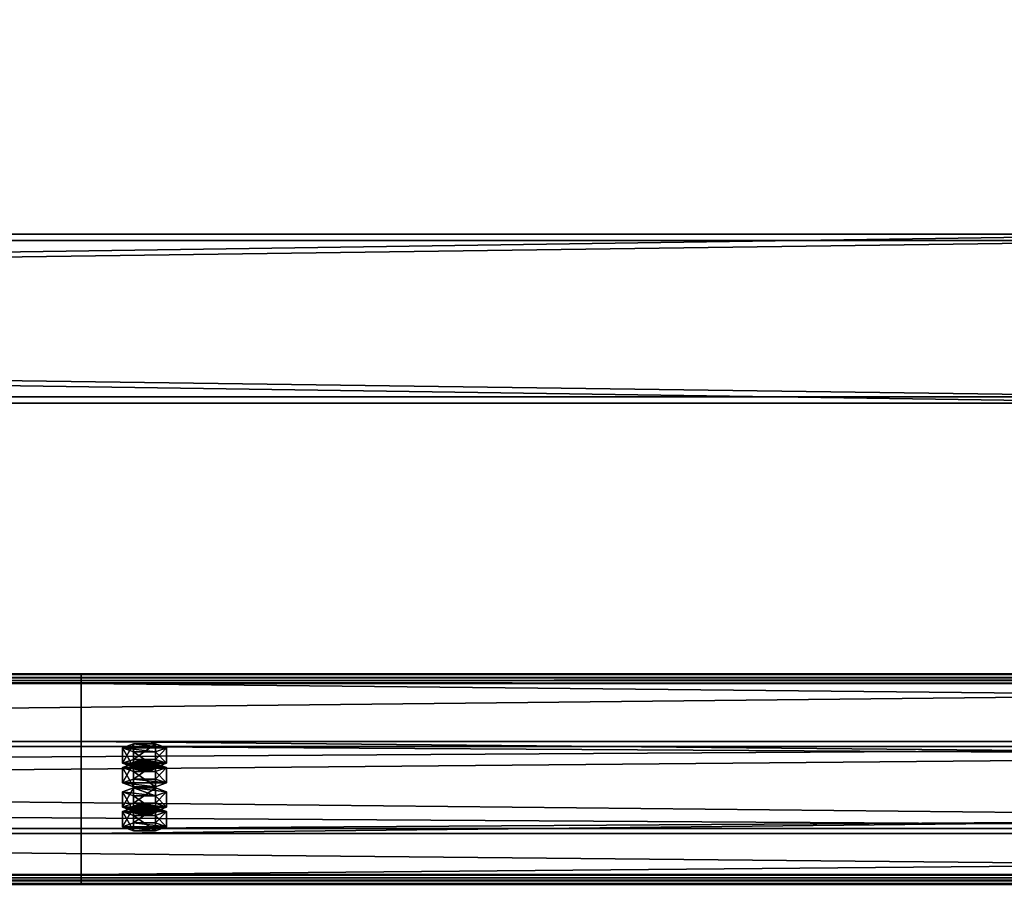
# Model space of a CAD drawing. Header units: millimetres. Extents: x -333 to 67333, y -930 to 39730.
# Tile 306 of 656: x 16071 to 16537, y 2774 to 3192. Entities that reach past the tile are written whole.
import ezdxf

# ---------------------------------------------------------------- set-up
doc = ezdxf.new("R2010")
doc.units = ezdxf.units.MM
for name, color, linetype in [('13', 7, 'Continuous'), ('3', 7, 'Continuous'), ('8', 7, 'Continuous'), ('95', 7, 'Continuous')]:
    doc.layers.add(name, color=color, linetype=linetype)

msp = doc.modelspace()

# ---------------------------------------------------------------- meshes
at = {"layer": '13', "color": 30}
mesh = msp.add_polyface(dxfattribs=at)
corners = [(17300.01, 2878.91, 4044.21), (17300.01, 2806.52, 4028.82), (10500.01, 2806.52, 4028.82), (10500.01, 2878.91, 4044.21), (17300.01, 2847.69, 3835.15), (10500.01, 2847.69, 3835.15), (17300.01, 2787.04, 3822.26), (10500.01, 2787.04, 3822.26), (17300.01, 2784.34, 3834.98), (10500.01, 2784.34, 3834.98), (17300.01, 2782.39, 3834.56), (10500.01, 2782.39, 3834.56), (17300.01, 2785.5, 3819.89), (10500.01, 2785.5, 3819.89), (17300.01, 2850.06, 3833.61), (10500.01, 2850.06, 3833.61), (17300.01, 2808.9, 4027.28), (10500.01, 2808.9, 4027.28), (17300.01, 2877.37, 4041.84), (10500.01, 2877.37, 4041.84), (17300.01, 2880.07, 4029.12), (10500.01, 2880.07, 4029.12), (17300.01, 2882.03, 4029.54), (10500.01, 2882.03, 4029.54)]
mesh.append_faces([[corners[k] for k in face] for face in [(0, 2, 3, 3), (1, 5, 2, 2), (4, 7, 5, 5), (6, 9, 7, 7), (8, 11, 9, 9), (10, 13, 11, 11), (12, 15, 13, 13), (14, 17, 15, 15), (16, 19, 17, 17), (18, 21, 19, 19), (20, 23, 21, 21), (22, 3, 23, 23), (20, 0, 22, 22), (8, 12, 10, 10), (3, 21, 23, 23), (11, 7, 9, 9)]], dxfattribs={"vtx0": -1, "color": 30})
mesh.append_faces([[corners[k] for k in face] for face in [(1, 16, 4, 4), (16, 0, 18, 18), (18, 0, 20, 20), (12, 6, 14, 14), (14, 4, 16, 16), (21, 3, 19, 19), (19, 2, 17, 17), (15, 5, 13, 13), (13, 7, 11, 11)]], dxfattribs={"vtx0": -1, "vtx1": -1, "color": 30})
mesh.append_faces([[corners[k] for k in face] for face in [(16, 1, 0, 0), (12, 8, 6, 6), (14, 6, 4, 4), (19, 3, 2, 2), (17, 2, 5, 5), (5, 15, 17, 17), (13, 5, 7, 7)]], dxfattribs={"vtx0": -1, "vtx2": -1, "vtx3": -1, "color": 30})
mesh.append_faces([[corners[k] for k in face] for face in [(0, 1, 2, 2), (1, 4, 5, 5), (4, 6, 7, 7), (6, 8, 9, 9), (8, 10, 11, 11), (10, 12, 13, 13), (12, 14, 15, 15), (14, 16, 17, 17), (16, 18, 19, 19), (18, 20, 21, 21), (20, 22, 23, 23), (22, 0, 3, 3)]], dxfattribs={"vtx2": -1, "vtx3": -1, "color": 30})
mesh = msp.add_polyface(dxfattribs=at)
corners = [(22900.01, 2878.91, 4044.21), (22900.01, 2806.52, 4028.82), (16100.01, 2806.52, 4028.82), (16100.01, 2878.91, 4044.21), (22900.01, 2847.69, 3835.15), (16100.01, 2847.69, 3835.15), (22900.01, 2787.04, 3822.26), (16100.01, 2787.04, 3822.26), (22900.01, 2784.34, 3834.98), (16100.01, 2784.34, 3834.98), (22900.01, 2782.39, 3834.56), (16100.01, 2782.39, 3834.56), (22900.01, 2785.5, 3819.89), (16100.01, 2785.5, 3819.89), (22900.01, 2850.06, 3833.61), (16100.01, 2850.06, 3833.61), (22900.01, 2808.9, 4027.28), (16100.01, 2808.9, 4027.28), (22900.01, 2877.37, 4041.84), (16100.01, 2877.37, 4041.84), (22900.01, 2880.07, 4029.12), (16100.01, 2880.07, 4029.12), (22900.01, 2882.03, 4029.54), (16100.01, 2882.03, 4029.54)]
mesh.append_faces([[corners[k] for k in face] for face in [(0, 2, 3, 3), (1, 5, 2, 2), (4, 7, 5, 5), (6, 9, 7, 7), (8, 11, 9, 9), (10, 13, 11, 11), (12, 15, 13, 13), (14, 17, 15, 15), (16, 19, 17, 17), (18, 21, 19, 19), (20, 23, 21, 21), (22, 3, 23, 23), (20, 0, 22, 22), (8, 12, 10, 10), (3, 21, 23, 23), (11, 7, 9, 9)]], dxfattribs={"vtx0": -1, "color": 30})
mesh.append_faces([[corners[k] for k in face] for face in [(1, 16, 4, 4), (16, 0, 18, 18), (18, 0, 20, 20), (12, 6, 14, 14), (14, 4, 16, 16), (21, 3, 19, 19), (19, 2, 17, 17), (15, 5, 13, 13), (13, 7, 11, 11)]], dxfattribs={"vtx0": -1, "vtx1": -1, "color": 30})
mesh.append_faces([[corners[k] for k in face] for face in [(16, 1, 0, 0), (12, 8, 6, 6), (14, 6, 4, 4), (19, 3, 2, 2), (17, 2, 5, 5), (5, 15, 17, 17), (13, 5, 7, 7)]], dxfattribs={"vtx0": -1, "vtx2": -1, "vtx3": -1, "color": 30})
mesh.append_faces([[corners[k] for k in face] for face in [(0, 1, 2, 2), (1, 4, 5, 5), (4, 6, 7, 7), (6, 8, 9, 9), (8, 10, 11, 11), (10, 12, 13, 13), (12, 14, 15, 15), (14, 16, 17, 17), (16, 18, 19, 19), (18, 20, 21, 21), (20, 22, 23, 23), (22, 0, 3, 3)]], dxfattribs={"vtx2": -1, "vtx3": -1, "color": 30})
at = {"layer": '3', "color": 91}
mesh = msp.add_polyface(dxfattribs=at)
corners = [(16640, 3087, 2983), (16640, 3013, 2983), (11160, 3013, 2983), (11160, 3087, 2983), (16640, 3013, 3057), (11160, 3013, 3057), (16640, 3087, 3057), (11160, 3087, 3057), (16640, 3090, 2980), (16640, 3090, 3060), (11160, 3090, 3060), (11160, 3090, 2980), (16640, 3010, 3060), (11160, 3010, 3060), (16640, 3010, 2980), (11160, 3010, 2980)]
mesh.append_faces([[corners[k] for k in face] for face in [(0, 2, 3, 3), (1, 5, 2, 2), (4, 7, 5, 5), (6, 3, 7, 7), (8, 10, 11, 11), (9, 13, 10, 10), (12, 15, 13, 13), (14, 11, 15, 15)]], dxfattribs={"vtx0": -1, "color": 91})
mesh.append_faces([[corners[k] for k in face] for face in [(9, 6, 12, 12), (6, 8, 0, 0), (0, 8, 1, 1), (12, 4, 14, 14), (4, 12, 6, 6), (14, 1, 8, 8), (11, 3, 15, 15), (3, 10, 7, 7), (7, 10, 5, 5), (15, 2, 13, 13), (2, 15, 3, 3), (13, 5, 10, 10)]], dxfattribs={"vtx0": -1, "vtx1": -1, "color": 91})
mesh.append_faces([[corners[k] for k in face] for face in [(6, 9, 8, 8), (14, 4, 1, 1), (3, 11, 10, 10), (13, 2, 5, 5)]], dxfattribs={"vtx0": -1, "vtx2": -1, "vtx3": -1, "color": 91})
mesh.append_faces([[corners[k] for k in face] for face in [(0, 1, 2, 2), (1, 4, 5, 5), (4, 6, 7, 7), (6, 0, 3, 3), (8, 9, 10, 10), (9, 12, 13, 13), (12, 14, 15, 15), (14, 8, 11, 11)]], dxfattribs={"vtx2": -1, "vtx3": -1, "color": 91})
at = {"layer": '8', "color": 253}
mesh = msp.add_polyface(dxfattribs=at)
corners = [(16527.93, 397.05, 3192.64), (16493.76, 356.15, 3183.94), (11406.72, 4423.29, 4048.41), (11440.89, 4464.19, 4057.11), (16493.76, 340.77, 3256.33), (11406.72, 4407.91, 4120.8), (16527.93, 381.67, 3265.02), (11440.89, 4448.81, 4129.49), (16529.83, 399.95, 3190.18), (16529.83, 383.31, 3268.44), (11442.79, 4450.45, 4132.91), (11442.79, 4467.09, 4054.65), (16491.86, 337.87, 3258.78), (11404.82, 4405.01, 4123.25), (16491.86, 354.51, 3180.53), (11404.82, 4421.65, 4045)]
mesh.append_faces([[corners[k] for k in face] for face in [(0, 2, 3, 3), (1, 5, 2, 2), (4, 7, 5, 5), (6, 3, 7, 7), (8, 10, 11, 11), (9, 13, 10, 10), (12, 15, 13, 13), (14, 11, 15, 15)]], dxfattribs={"vtx0": -1, "color": 253})
mesh.append_faces([[corners[k] for k in face] for face in [(9, 6, 12, 12), (6, 8, 0, 0), (0, 8, 1, 1), (12, 4, 14, 14), (4, 12, 6, 6), (14, 1, 8, 8), (3, 10, 7, 7), (7, 10, 5, 5), (15, 2, 13, 13)]], dxfattribs={"vtx0": -1, "vtx1": -1, "color": 253})
mesh.append_faces([[corners[k] for k in face] for face in [(6, 9, 8, 8), (14, 4, 1, 1), (11, 3, 2, 2), (3, 11, 10, 10), (5, 10, 13, 13), (2, 15, 11, 11), (13, 2, 5, 5)]], dxfattribs={"vtx0": -1, "vtx2": -1, "vtx3": -1, "color": 253})
mesh.append_faces([[corners[k] for k in face] for face in [(0, 1, 2, 2), (1, 4, 5, 5), (4, 6, 7, 7), (6, 0, 3, 3), (8, 9, 10, 10), (9, 12, 13, 13), (12, 14, 15, 15), (14, 8, 11, 11)]], dxfattribs={"vtx2": -1, "vtx3": -1, "color": 253})
at = {"layer": '95', "color": 20}
mesh = msp.add_polyface(dxfattribs=at)
corners = [(16124.01, 2816.92, 3979.92), (16124.81, 2817.54, 3976.98), (16124.81, 2819.5, 3977.4), (16124.01, 2818.88, 3980.33), (16127.01, 2818, 3974.83), (16127.01, 2819.96, 3975.25), (16130.01, 2818.17, 3974.05), (16130.01, 2820.12, 3974.46), (16133.01, 2818, 3974.83), (16133.01, 2819.96, 3975.25), (16135.21, 2817.54, 3976.98), (16135.21, 2819.5, 3977.4), (16136.01, 2816.92, 3979.92), (16136.01, 2818.88, 3980.33), (16135.21, 2816.3, 3982.85), (16135.21, 2818.25, 3983.27), (16133.01, 2815.84, 3985), (16133.01, 2817.8, 3985.42), (16130.01, 2815.67, 3985.79), (16130.01, 2817.63, 3986.2), (16127.01, 2815.84, 3985), (16127.01, 2817.8, 3985.42), (16124.81, 2816.3, 3982.85), (16124.81, 2818.25, 3983.27), (16119.62, 2818.88, 3980.33), (16124.81, 2820.75, 3971.53), (16124.81, 2828.08, 3973.09), (16119.62, 2826.21, 3981.89), (16135.21, 2820.75, 3971.53), (16135.21, 2828.08, 3973.09), (16140.4, 2818.88, 3980.33), (16140.4, 2826.21, 3981.89), (16135.21, 2817, 3989.14), (16135.21, 2824.34, 3990.7), (16124.81, 2817, 3989.14), (16124.81, 2824.34, 3990.7), (16119.62, 2809.58, 3978.36), (16124.81, 2811.45, 3969.55), (16124.81, 2818.79, 3971.11), (16119.62, 2816.92, 3979.92), (16135.21, 2811.45, 3969.55), (16135.21, 2818.79, 3971.11), (16140.4, 2809.58, 3978.36), (16140.4, 2816.92, 3979.92), (16135.21, 2807.71, 3987.16), (16135.21, 2815.05, 3988.72), (16124.81, 2807.71, 3987.16), (16124.81, 2815.05, 3988.72), (16124.01, 2837.71, 3882.1), (16124.81, 2838.33, 3879.17), (16124.81, 2840.29, 3879.58), (16124.01, 2839.67, 3882.52), (16127.01, 2838.79, 3877.02), (16127.01, 2840.75, 3877.44), (16130.01, 2838.96, 3876.23), (16130.01, 2840.91, 3876.65), (16133.01, 2838.79, 3877.02), (16133.01, 2840.75, 3877.44), (16135.21, 2838.33, 3879.17), (16135.21, 2840.29, 3879.58), (16136.01, 2837.71, 3882.1), (16136.01, 2839.67, 3882.52), (16135.21, 2837.09, 3885.04), (16135.21, 2839.04, 3885.45), (16133.01, 2836.63, 3887.19), (16133.01, 2838.59, 3887.6), (16130.01, 2836.46, 3887.97), (16130.01, 2838.42, 3888.39), (16127.01, 2836.63, 3887.19), (16127.01, 2838.59, 3887.6), (16124.81, 2837.09, 3885.04), (16124.81, 2839.04, 3885.45), (16119.62, 2839.67, 3882.52), (16124.81, 2841.54, 3873.71), (16124.81, 2848.87, 3875.27), (16119.62, 2847, 3884.08), (16135.21, 2841.54, 3873.71), (16135.21, 2848.87, 3875.27), (16140.4, 2839.67, 3882.52), (16140.4, 2847, 3884.08), (16135.21, 2837.8, 3891.32), (16135.21, 2845.13, 3892.88), (16124.81, 2837.8, 3891.32), (16124.81, 2845.13, 3892.88), (16119.62, 2830.37, 3880.54), (16124.81, 2832.25, 3871.74), (16124.81, 2839.58, 3873.3), (16119.62, 2837.71, 3882.1), (16135.21, 2832.25, 3871.74), (16135.21, 2839.58, 3873.3), (16140.4, 2830.37, 3880.54), (16140.4, 2837.71, 3882.1), (16135.21, 2828.5, 3889.35), (16135.21, 2835.84, 3890.91), (16124.81, 2828.5, 3889.35), (16124.81, 2835.84, 3890.91)]
mesh.append_faces([[corners[k] for k in face] for face in [(0, 2, 3, 3), (1, 5, 2, 2), (4, 7, 5, 5), (6, 9, 7, 7), (8, 11, 9, 9), (10, 13, 11, 11), (12, 15, 13, 13), (14, 17, 15, 15), (16, 19, 17, 17), (18, 21, 19, 19), (20, 23, 21, 21), (22, 3, 23, 23), (4, 8, 6, 6), (18, 22, 20, 20), (23, 19, 21, 21), (11, 7, 9, 9), (24, 26, 27, 27), (25, 29, 26, 26), (28, 31, 29, 29), (30, 33, 31, 31), (32, 35, 33, 33), (34, 27, 35, 35), (25, 30, 28, 28), (32, 24, 34, 34), (27, 33, 35, 35), (31, 26, 29, 29), (36, 38, 39, 39), (37, 41, 38, 38), (40, 43, 41, 41), (42, 45, 43, 43), (44, 47, 45, 45), (46, 39, 47, 47), (37, 42, 40, 40), (44, 36, 46, 46), (39, 45, 47, 47), (43, 38, 41, 41), (48, 50, 51, 51), (49, 53, 50, 50), (52, 55, 53, 53), (54, 57, 55, 55), (56, 59, 57, 57), (58, 61, 59, 59), (60, 63, 61, 61), (62, 65, 63, 63), (64, 67, 65, 65), (66, 69, 67, 67), (68, 71, 69, 69), (70, 51, 71, 71), (54, 58, 56, 56), (66, 70, 68, 68), (71, 67, 69, 69), (59, 55, 57, 57), (72, 74, 75, 75), (73, 77, 74, 74), (76, 79, 77, 77), (78, 81, 79, 79), (80, 83, 81, 81), (82, 75, 83, 83), (73, 78, 76, 76), (80, 72, 82, 82), (75, 81, 83, 83), (79, 74, 77, 77), (84, 86, 87, 87), (85, 89, 86, 86), (88, 91, 89, 89), (90, 93, 91, 91), (92, 95, 93, 93), (94, 87, 95, 95), (85, 90, 88, 88), (92, 84, 94, 94), (87, 93, 95, 95), (91, 86, 89, 89)]], dxfattribs={"vtx0": -1, "color": 20})
mesh.append_faces([[corners[k] for k in face] for face in [(8, 4, 10, 10), (10, 4, 12, 12), (12, 1, 14, 14), (14, 0, 16, 16), (16, 22, 18, 18), (19, 23, 17, 17), (17, 3, 15, 15), (15, 2, 13, 13), (13, 5, 11, 11), (30, 24, 32, 32), (33, 26, 31, 31), (42, 36, 44, 44), (45, 39, 43, 43), (58, 52, 60, 60), (60, 49, 62, 62), (62, 48, 64, 64), (64, 70, 66, 66), (67, 71, 65, 65), (65, 51, 63, 63), (63, 50, 61, 61), (61, 53, 59, 59), (78, 72, 80, 80), (81, 75, 79, 79), (90, 84, 92, 92), (93, 87, 91, 91)]], dxfattribs={"vtx0": -1, "vtx1": -1, "color": 20})
mesh.append_faces([[corners[k] for k in face] for face in [(12, 4, 1, 1), (14, 1, 0, 0), (16, 0, 22, 22), (17, 23, 3, 3), (15, 3, 2, 2), (13, 2, 5, 5), (11, 5, 7, 7), (30, 25, 24, 24), (33, 27, 26, 26), (42, 37, 36, 36), (43, 39, 38, 38), (58, 54, 52, 52), (60, 52, 49, 49), (62, 49, 48, 48), (64, 48, 70, 70), (65, 71, 51, 51), (63, 51, 50, 50), (61, 50, 53, 53), (59, 53, 55, 55), (78, 73, 72, 72), (79, 75, 74, 74), (90, 85, 84, 84), (91, 87, 86, 86)]], dxfattribs={"vtx0": -1, "vtx2": -1, "vtx3": -1, "color": 20})
mesh.append_faces([[corners[k] for k in face] for face in [(0, 1, 2, 2), (1, 4, 5, 5), (4, 6, 7, 7), (6, 8, 9, 9), (8, 10, 11, 11), (10, 12, 13, 13), (12, 14, 15, 15), (14, 16, 17, 17), (16, 18, 19, 19), (18, 20, 21, 21), (20, 22, 23, 23), (22, 0, 3, 3), (24, 25, 26, 26), (25, 28, 29, 29), (28, 30, 31, 31), (30, 32, 33, 33), (32, 34, 35, 35), (34, 24, 27, 27), (36, 37, 38, 38), (37, 40, 41, 41), (40, 42, 43, 43), (42, 44, 45, 45), (44, 46, 47, 47), (46, 36, 39, 39), (48, 49, 50, 50), (49, 52, 53, 53), (52, 54, 55, 55), (54, 56, 57, 57), (56, 58, 59, 59), (58, 60, 61, 61), (60, 62, 63, 63), (62, 64, 65, 65), (64, 66, 67, 67), (66, 68, 69, 69), (68, 70, 71, 71), (70, 48, 51, 51), (72, 73, 74, 74), (73, 76, 77, 77), (76, 78, 79, 79), (78, 80, 81, 81), (80, 82, 83, 83), (82, 72, 75, 75), (84, 85, 86, 86), (85, 88, 89, 89), (88, 90, 91, 91), (90, 92, 93, 93), (92, 94, 95, 95), (94, 84, 87, 87)]], dxfattribs={"vtx2": -1, "vtx3": -1, "color": 20})

doc.saveas('drawing.dxf')
